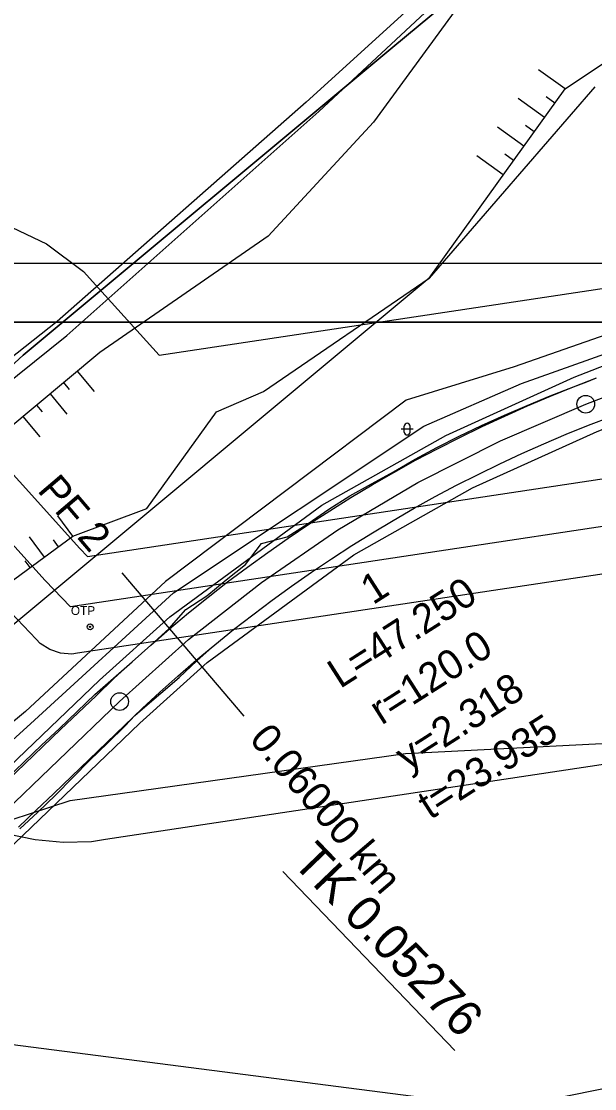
# Model space of a CAD drawing. Extents: x -555887 to -552101, y -1100251 to -1096546.
# Drawn here: x -554142.2 to -554093.6, y -1096835.8 to -1096745.2 of the extents above; entities that cross this region are included whole.
import ezdxf

# ---------------------------------------------------------------- set-up
doc = ezdxf.new("R2010")
doc.units = 0
for name, color, linetype in [('07_ELEKTRO', 7, 'Continuous'), ('07_OCH_P A POPISY TI', 7, 'Continuous'), ('07_PLYNOVOD', 7, 'Continuous'), ('PARCELY_cesty', 7, 'Continuous'), ('PARCELY_VHO', 7, 'Continuous'), ('POLYGONY_SITUACE_PF', 7, 'Continuous'), ('POLYGONY_SITUACE_PF_POPISY', 7, 'Continuous'), ('POLYGONY_SITUACE_PO', 7, 'Continuous'), ('ram_VC6', 7, 'Continuous'), ('vrstevnice', 7, 'Continuous'), ('ZSST', 7, 'Continuous'), ('zájem', 7, 'Continuous')]:
    doc.layers.add(name, color=color, linetype=linetype)

msp = doc.modelspace()

# ---------------------------------------------------------------- linework, layer by layer
msp.add_line((-554120.029, -1096817.373), (-554105.42, -1096832.587))
at = {"layer": '07_ELEKTRO'}
msp.add_lwpolyline([(-554384.81, -1096800.66), (-554151.09, -1096831.04), (-554101.03, -1096837.49), (-554021.9, -1096821.39), (-553942.87, -1096805.47), (-553853.137, -1096787.394)], dxfattribs=at)
at = {"layer": '07_OCH_P A POPISY TI'}
msp.add_lwpolyline([(-554055.983, -1096802.729), (-554135.075, -1096814.666), (-554136.263, -1096814.845), (-554138.666, -1096814.917), (-554141.06, -1096814.7), (-554143.411, -1096814.198), (-554145.685, -1096813.419), (-554147.849, -1096812.372), (-554149.872, -1096811.074), (-554151.726, -1096809.543), (-554152.554, -1096808.672), (-554154.859, -1096806.247), (-554161.448, -1096798.955), (-554220.684, -1096781.537), (-554190.007, -1096748.863), (-554147.376, -1096761.399), (-554147.37, -1096761.399), (-554143.595, -1096762.375), (-554140.08, -1096764.062), (-554136.957, -1096766.395), (-554135.65, -1096767.842), (-554130.516, -1096773.525), (-554061.917, -1096763.171)], dxfattribs=at)
msp.add_lwpolyline([(-554152.604, -1096784.878), (-554208.413, -1096768.467), (-554202.277, -1096761.933), (-554150.138, -1096777.264), (-554149.469, -1096777.303), (-554148.05, -1096777.984), (-554147.522, -1096778.568), (-554137.256, -1096789.931), (-554136.597, -1096790.624), (-554059.543, -1096778.994), (-553966.87, -1096765.174), (-553877.465, -1096751.856), (-553871.809, -1096750.966), (-553875.383, -1096759.627), (-553876.255, -1096759.764), (-553965.69, -1096773.086), (-554058.357, -1096786.906), (-554137.463, -1096798.845), (-554137.94, -1096798.917), (-554138.901, -1096798.83), (-554139.814, -1096798.517), (-554140.626, -1096797.996), (-554140.959, -1096797.646), (-554143.124, -1096795.369)], close=True, dxfattribs=at)
at = {"layer": '07_PLYNOVOD'}
msp.add_lwpolyline([(-553873.596, -1096755.297), (-553876.86, -1096755.81), (-553966.28, -1096769.13), (-554058.95, -1096782.95), (-554138.06, -1096794.89), (-554140.19, -1096792.65), (-554150.49, -1096781.25), (-554150.83, -1096781.23), (-554205.345, -1096765.2)], dxfattribs=at)
at = {"layer": 'PARCELY_cesty'}
for points in [[(-554174.9, -1096838.86), (-554167.64, -1096831.88), (-554135.583, -1096801.115), (-554129.606, -1096795.741), (-554116.704, -1096786.258), (-554106.195, -1096780.331), (-554095.284, -1096775.378), (-554029.882, -1096749.909), (-554024.308, -1096746.797), (-554020.974, -1096743.614), (-554018.176, -1096739.734), (-554005.148, -1096716.478), (-553996.738, -1096709.171), (-553992.165, -1096705.876), (-553986.987, -1096703.39), (-553981.451, -1096701.854), (-553975.732, -1096701.317), (-553970.007, -1096701.795), (-553964.395, -1096703.289), (-553952.141, -1096709.778)], [(-554168.999, -1096840.134), (-554132.179, -1096804.778), (-554126.446, -1096799.624), (-554113.985, -1096790.465), (-554103.93, -1096784.793), (-554093.342, -1096779.988), (-554027.746, -1096754.443), (-554021.315, -1096750.852), (-554017.188, -1096746.913), (-554013.953, -1096742.427), (-554001.212, -1096719.682), (-553993.63, -1096713.095), (-553989.602, -1096710.191), (-553985.223, -1096708.089), (-553980.542, -1096706.791), (-553975.706, -1096706.337), (-553970.865, -1096706.741), (-553966.232, -1096707.974), (-553954.851, -1096714.001)]]:
    msp.add_lwpolyline(points, dxfattribs=at)
at = {"layer": 'PARCELY_VHO'}
for points in [[(-554130.46, -1097180.06), (-554159.17, -1097101.34), (-554159.64, -1097082.93), (-554163.72, -1097067.19), (-554173.74, -1097050.79), (-554190.63, -1097034.96), (-554197.16, -1097028.05), (-554217.46, -1096987.98), (-554225.33, -1096977.64), (-554234.21, -1096944.26), (-554236.99, -1096909.92), (-554235.22, -1096898.62), (-554228.6, -1096882.13), (-554225.73, -1096869.26), (-554224.9, -1096864.61), (-554220.11, -1096846.63), (-554200.4, -1096831.93), (-554179.17, -1096807.62), (-554142.08, -1096773.53), (-554110.69, -1096747.36), (-554089.18, -1096729.49)], [(-554093.55, -1096750.72), (-554107.61, -1096766.97), (-554183.58, -1096830.32), (-554190.17, -1096868.02), (-554206.15, -1096921.51), (-554210.92, -1096940.13), (-554208.99, -1096958.65), (-554201.43, -1096978.3), (-554189.25, -1096999.78), (-554172.82, -1097024.19), (-554153.8, -1097046.73), (-554145.73, -1097061.02), (-554142.77, -1097083.92), (-554141.5, -1097107.04), (-554133.09, -1097133.96)]]:
    msp.add_lwpolyline(points, dxfattribs=at)
at = {"layer": 'POLYGONY_SITUACE_PF'}
for p, q in [((-554133.695, -1096792), (-554128.512, -1096798.094)), ((-554128.512, -1096798.094), (-554123.329, -1096804.188))]:
    msp.add_line(p, q, dxfattribs=at)
at = {"layer": 'POLYGONY_SITUACE_PO'}
for p, q in [((-554094.313, -1096777.683), (-554028.814, -1096752.176)), ((-554097.322, -1096776.98), (-554095.359, -1096776.195)), ((-554097.314, -1096776.999), (-554095.352, -1096776.214)), ((-554097.314, -1096776.999), (-554095.352, -1096776.214)), ((-554095.359, -1096776.195), (-554094.217, -1096775.769)), ((-554095.352, -1096776.214), (-554093.406, -1096775.452)), ((-554095.352, -1096776.214), (-554093.406, -1096775.452)), ((-554094.217, -1096775.769), (-554093.411, -1096775.439)), ((-554099.276, -1096777.788), (-554097.322, -1096776.98)), ((-554099.259, -1096777.828), (-554097.314, -1096776.999)), ((-554099.259, -1096777.828), (-554097.314, -1096776.999)), ((-554101.552, -1096780.78), (-554094.313, -1096777.683)), ((-554101.222, -1096778.616), (-554099.276, -1096777.788)), ((-554101.189, -1096778.688), (-554099.259, -1096777.828)), ((-554101.189, -1096778.688), (-554099.259, -1096777.828)), ((-554103.151, -1096779.484), (-554101.222, -1096778.616)), ((-554103.104, -1096779.582), (-554101.189, -1096778.688)), ((-554103.104, -1096779.582), (-554101.189, -1096778.688)), ((-554094.07, -1096779.471), (-554092.136, -1096778.713)), ((-554094.07, -1096779.471), (-554092.136, -1096778.713)), ((-554094.07, -1096779.471), (-554092.136, -1096778.713)), ((-554105.061, -1096780.394), (-554103.151, -1096779.484)), ((-554105.005, -1096780.507), (-554103.104, -1096779.582)), ((-554105.005, -1096780.507), (-554103.104, -1096779.582)), ((-554095.976, -1096780.234), (-554094.07, -1096779.471)), ((-554095.976, -1096780.234), (-554094.07, -1096779.471)), ((-554095.976, -1096780.234), (-554094.07, -1096779.471)), ((-554106.944, -1096781.36), (-554105.061, -1096780.394)), ((-554106.891, -1096781.462), (-554105.005, -1096780.507)), ((-554106.891, -1096781.462), (-554105.005, -1096780.507)), ((-554097.865, -1096781.038), (-554095.976, -1096780.234)), ((-554097.865, -1096781.038), (-554095.976, -1096780.234)), ((-554097.865, -1096781.038), (-554095.976, -1096780.234)), ((-554108.806, -1096782.364), (-554106.944, -1096781.36)), ((-554108.76, -1096782.449), (-554106.891, -1096781.462)), ((-554108.76, -1096782.449), (-554106.891, -1096781.462)), ((-554108.573, -1096784.344), (-554101.552, -1096780.78)), ((-554099.74, -1096781.874), (-554097.865, -1096781.038)), ((-554099.74, -1096781.874), (-554097.865, -1096781.038)), ((-554099.74, -1096781.874), (-554097.865, -1096781.038)), ((-554110.628, -1096783.438), (-554108.806, -1096782.364)), ((-554110.608, -1096783.475), (-554108.76, -1096782.449)), ((-554110.608, -1096783.475), (-554108.76, -1096782.449)), ((-554101.6, -1096782.742), (-554099.74, -1096781.874)), ((-554101.6, -1096782.742), (-554099.74, -1096781.874)), ((-554101.6, -1096782.742), (-554099.74, -1096781.874)), ((-554112.485, -1096784.453), (-554110.628, -1096783.438)), ((-554103.446, -1096783.641), (-554101.6, -1096782.742)), ((-554103.446, -1096783.641), (-554101.6, -1096782.742)), ((-554103.446, -1096783.641), (-554101.6, -1096782.742)), ((-554115.345, -1096788.361), (-554108.573, -1096784.344)), ((-554112.437, -1096784.533), (-554110.608, -1096783.475)), ((-554112.437, -1096784.533), (-554110.608, -1096783.475)), ((-554105.277, -1096784.568), (-554103.446, -1096783.641)), ((-554105.277, -1096784.568), (-554103.446, -1096783.641)), ((-554105.277, -1096784.568), (-554103.446, -1096783.641)), ((-554114.339, -1096785.475), (-554112.485, -1096784.453)), ((-554114.25, -1096785.62), (-554112.437, -1096784.533)), ((-554114.25, -1096785.62), (-554112.437, -1096784.533)), ((-554107.093, -1096785.527), (-554105.277, -1096784.568)), ((-554107.093, -1096785.527), (-554105.277, -1096784.568)), ((-554107.093, -1096785.527), (-554105.277, -1096784.568)), ((-554116.128, -1096786.606), (-554114.339, -1096785.475)), ((-554116.045, -1096786.736), (-554114.25, -1096785.62)), ((-554116.045, -1096786.736), (-554114.25, -1096785.62)), ((-554108.887, -1096786.523), (-554107.093, -1096785.527)), ((-554108.887, -1096786.523), (-554107.093, -1096785.527)), ((-554108.887, -1096786.523), (-554107.093, -1096785.527)), ((-554117.862, -1096787.82), (-554116.128, -1096786.606)), ((-554117.821, -1096787.883), (-554116.045, -1096786.736)), ((-554117.821, -1096787.883), (-554116.045, -1096786.736)), ((-554110.664, -1096787.551), (-554108.887, -1096786.523)), ((-554110.664, -1096787.551), (-554108.887, -1096786.523)), ((-554110.664, -1096787.551), (-554108.887, -1096786.523)), ((-554119.648, -1096788.955), (-554117.862, -1096787.82)), ((-554119.577, -1096789.059), (-554117.821, -1096787.883)), ((-554119.577, -1096789.059), (-554117.821, -1096787.883)), ((-554112.425, -1096788.607), (-554110.664, -1096787.551)), ((-554112.425, -1096788.607), (-554110.664, -1096787.551)), ((-554112.425, -1096788.607), (-554110.664, -1096787.551)), ((-554121.838, -1096792.814), (-554115.345, -1096788.361)), ((-554114.168, -1096789.69), (-554112.425, -1096788.607)), ((-554114.168, -1096789.69), (-554112.425, -1096788.607)), ((-554114.168, -1096789.69), (-554112.425, -1096788.607)), ((-554123.183, -1096791.291), (-554121.844, -1096789.518)), ((-554121.844, -1096789.518), (-554119.648, -1096788.955)), ((-554121.307, -1096790.274), (-554119.577, -1096789.059)), ((-554121.307, -1096790.274), (-554119.577, -1096789.059)), ((-554115.893, -1096790.804), (-554114.168, -1096789.69)), ((-554115.893, -1096790.804), (-554114.168, -1096789.69)), ((-554115.893, -1096790.804), (-554114.168, -1096789.69)), ((-554123.018, -1096791.514), (-554121.307, -1096790.274)), ((-554123.018, -1096791.514), (-554121.307, -1096790.274)), ((-554124.845, -1096792.604), (-554123.183, -1096791.291)), ((-554124.709, -1096792.782), (-554123.018, -1096791.514)), ((-554124.709, -1096792.782), (-554123.018, -1096791.514)), ((-554117.599, -1096791.947), (-554115.893, -1096790.804)), ((-554117.599, -1096791.947), (-554115.893, -1096790.804)), ((-554117.599, -1096791.947), (-554115.893, -1096790.804)), ((-554119.279, -1096793.127), (-554117.599, -1096791.947)), ((-554119.279, -1096793.127), (-554117.599, -1096791.947)), ((-554119.279, -1096793.127), (-554117.599, -1096791.947)), ((-554128.026, -1096797.683), (-554121.838, -1096792.814)), ((-554126.47, -1096793.963), (-554124.845, -1096792.604)), ((-554126.378, -1096794.079), (-554124.709, -1096792.782)), ((-554126.378, -1096794.079), (-554124.709, -1096792.782)), ((-554120.941, -1096794.332), (-554119.279, -1096793.127)), ((-554120.941, -1096794.332), (-554119.279, -1096793.127)), ((-554120.941, -1096794.332), (-554119.279, -1096793.127)), ((-554128.264, -1096795.113), (-554126.47, -1096793.963)), ((-554128.024, -1096795.405), (-554126.378, -1096794.079)), ((-554128.024, -1096795.405), (-554126.378, -1096794.079)), ((-554122.584, -1096795.562), (-554120.941, -1096794.332)), ((-554122.584, -1096795.562), (-554120.941, -1096794.332)), ((-554122.584, -1096795.562), (-554120.941, -1096794.332)), ((-554129.661, -1096796.742), (-554128.264, -1096795.113)), ((-554129.646, -1096796.761), (-554128.024, -1096795.405)), ((-554129.646, -1096796.761), (-554128.024, -1096795.405)), ((-554124.204, -1096796.822), (-554122.584, -1096795.562)), ((-554124.204, -1096796.822), (-554122.584, -1096795.562)), ((-554124.204, -1096796.822), (-554122.584, -1096795.562)), ((-554131.244, -1096798.144), (-554129.661, -1096796.742)), ((-554131.244, -1096798.144), (-554129.646, -1096796.761)), ((-554131.244, -1096798.144), (-554129.646, -1096796.761)), ((-554125.803, -1096798.11), (-554124.204, -1096796.822)), ((-554125.803, -1096798.11), (-554124.204, -1096796.822)), ((-554125.799, -1096798.116), (-554124.204, -1096796.822)), ((-554124.204, -1096796.822), (-554124.204, -1096796.822)), ((-554133.881, -1096802.947), (-554128.026, -1096797.683)), ((-554132.817, -1096799.556), (-554131.244, -1096798.144)), ((-554132.817, -1096799.556), (-554131.244, -1096798.144)), ((-554132.817, -1096799.556), (-554131.244, -1096798.144)), ((-554131.244, -1096798.144), (-554131.244, -1096798.144)), ((-554127.378, -1096799.427), (-554125.803, -1096798.11)), ((-554127.378, -1096799.427), (-554125.803, -1096798.11)), ((-554127.327, -1096799.487), (-554125.799, -1096798.116)), ((-554134.398, -1096800.961), (-554132.817, -1096799.556)), ((-554134.364, -1096800.996), (-554132.817, -1096799.556)), ((-554134.364, -1096800.996), (-554132.817, -1096799.556)), ((-554132.817, -1096799.556), (-554132.817, -1096799.556)), ((-554128.93, -1096800.771), (-554127.378, -1096799.427)), ((-554128.93, -1096800.771), (-554127.378, -1096799.427)), ((-554128.825, -1096800.89), (-554127.327, -1096799.487)), ((-554135.987, -1096802.335), (-554134.398, -1096800.961)), ((-554135.883, -1096802.443), (-554134.364, -1096800.996)), ((-554135.883, -1096802.443), (-554134.364, -1096800.996)), ((-554130.458, -1096802.142), (-554128.93, -1096800.771)), ((-554130.458, -1096802.142), (-554128.93, -1096800.771)), ((-554130.379, -1096802.228), (-554128.825, -1096800.89)), ((-554137.478, -1096803.789), (-554135.987, -1096802.335)), ((-554137.386, -1096803.886), (-554135.883, -1096802.443)), ((-554137.386, -1096803.886), (-554135.883, -1096802.443)), ((-554131.961, -1096803.541), (-554130.458, -1096802.142)), ((-554131.961, -1096803.541), (-554130.458, -1096802.142)), ((-554131.934, -1096803.569), (-554130.379, -1096802.228)), ((-554171.938, -1096839.49), (-554133.881, -1096802.947)), ((-554138.989, -1096805.224), (-554137.478, -1096803.789)), ((-554138.888, -1096805.329), (-554137.386, -1096803.886)), ((-554138.888, -1096805.329), (-554137.386, -1096803.886)), ((-554133.459, -1096804.967), (-554131.961, -1096803.541)), ((-554133.459, -1096804.967), (-554131.961, -1096803.541)), ((-554133.421, -1096805.006), (-554132.582, -1096804.132)), ((-554132.582, -1096804.132), (-554131.934, -1096803.569)), ((-554140.511, -1096806.647), (-554138.989, -1096805.224)), ((-554134.962, -1096806.41), (-554133.459, -1096804.967)), ((-554134.962, -1096806.41), (-554133.459, -1096804.967)), ((-554134.911, -1096806.463), (-554133.421, -1096805.006)), ((-554140.391, -1096806.772), (-554138.888, -1096805.329)), ((-554140.391, -1096806.772), (-554138.888, -1096805.329)), ((-554142.013, -1096808.091), (-554140.511, -1096806.647)), ((-554141.894, -1096808.215), (-554140.391, -1096806.772)), ((-554141.894, -1096808.215), (-554140.391, -1096806.772)), ((-554136.464, -1096807.853), (-554134.962, -1096806.41)), ((-554136.464, -1096807.853), (-554134.962, -1096806.41)), ((-554136.4, -1096807.92), (-554134.911, -1096806.463)), ((-554137.967, -1096809.296), (-554136.464, -1096807.853)), ((-554137.967, -1096809.296), (-554136.464, -1096807.853)), ((-554137.865, -1096809.403), (-554136.4, -1096807.92)), ((-554143.511, -1096809.538), (-554142.013, -1096808.091)), ((-554143.397, -1096809.657), (-554141.894, -1096808.215)), ((-554143.397, -1096809.657), (-554141.894, -1096808.215)), ((-554139.47, -1096810.739), (-554137.967, -1096809.296)), ((-554139.47, -1096810.739), (-554137.967, -1096809.296)), ((-554139.32, -1096810.895), (-554137.865, -1096809.403)), ((-554140.972, -1096812.182), (-554139.47, -1096810.739)), ((-554140.972, -1096812.182), (-554139.47, -1096810.739)), ((-554140.82, -1096812.341), (-554139.32, -1096810.895)), ((-554142.475, -1096813.625), (-554140.972, -1096812.182)), ((-554142.475, -1096813.625), (-554140.972, -1096812.182)), ((-554142.347, -1096813.759), (-554140.82, -1096812.341))]:
    msp.add_line(p, q, dxfattribs=at)
for centre in [(-554094.313, -1096777.683), (-554133.881, -1096802.947)]:
    msp.add_circle(centre, 0.75, dxfattribs=at)
at = {"layer": 'ram_VC6'}
for points in [[(-553956.64, -1096765.72), (-554313.64, -1096765.72), (-554313.64, -1097395.72), (-553956.64, -1097395.72)], [(-553961.64, -1096770.72), (-554308.64, -1096770.72), (-554308.64, -1097390.72), (-553961.64, -1097390.72)]]:
    msp.add_lwpolyline(points, close=True, dxfattribs=at)
for points in [[(-553956.64, -1096765.72), (-554313.64, -1096765.72), (-554313.64, -1097395.72), (-553956.64, -1097395.72), (-553956.64, -1096765.72)], [(-553956.64, -1096765.72), (-554313.64, -1096765.72), (-554313.64, -1097395.72), (-553956.64, -1097395.72), (-553956.64, -1096765.72)], [(-553961.64, -1097390.72), (-554308.64, -1097390.72), (-554308.64, -1096770.72), (-553961.64, -1096770.72), (-553961.64, -1097390.72)], [(-553961.64, -1097185.72), (-553961.64, -1097390.72), (-554308.64, -1097390.72), (-554308.64, -1096770.72), (-553961.64, -1096770.72), (-553961.64, -1096975.72), (-553961.64, -1097185.72)]]:
    msp.add_lwpolyline(points, dxfattribs=at)
at = {"layer": 'vrstevnice'}
msp.add_lwpolyline([(-554186.917, -1096852.504), (-554176.76, -1096838.392), (-554167.044, -1096826.485), (-554154.678, -1096816.784), (-554138.077, -1096811.339), (-554109.602, -1096807.348), (-554060.646, -1096804.854)], dxfattribs=at)
at = {"layer": 'ZSST'}
for p, q in [((-554096.06, -1096750.89), (-554098.309, -1096749.275)), ((-554097.81, -1096753.327), (-554100.059, -1096751.711)), ((-554096.935, -1096752.108), (-554097.684, -1096751.57)), ((-554099.56, -1096755.763), (-554101.809, -1096754.148)), ((-554098.685, -1096754.545), (-554099.434, -1096754.007)), ((-554101.31, -1096758.2), (-554103.56, -1096756.584)), ((-554100.435, -1096756.981), (-554101.184, -1096756.444)), ((-554137.484, -1096774.888), (-554136.048, -1096776.615)), ((-554138.637, -1096775.847), (-554138.159, -1096776.422)), ((-554139.79, -1096776.806), (-554138.354, -1096778.533)), ((-554140.944, -1096777.765), (-554140.466, -1096778.34)), ((-554142.097, -1096778.724), (-554140.661, -1096780.451)), ((-554108.968, -1096779.795), (-554109.968, -1096779.8)), ((-554109.717, -1096780.048), (-554109.719, -1096779.548)), ((-554109.217, -1096780.046), (-554109.219, -1096779.546)), ((-554137.85, -1096788.9), (-554139.117, -1096787.174)), ((-554140.269, -1096790.675), (-554141.535, -1096788.949)), ((-554139.059, -1096789.787), (-554139.481, -1096789.213)), ((-554141.478, -1096791.562), (-554141.9, -1096790.988))]:
    msp.add_line(p, q, dxfattribs=at)
for points in [[(-554033.94, -1096616.13), (-554019.7, -1096615.68), (-554008.44, -1096615.92), (-553999.47, -1096617.5), (-553992.56, -1096621), (-553998.3, -1096630.17), (-554001.93, -1096635.86), (-554012.41, -1096647.93), (-554034.27, -1096671.07), (-554048.8, -1096686.44), (-554064.97, -1096702.04), (-554080.32, -1096717.05), (-554100.36, -1096735.91), (-554118.04, -1096752.03), (-554139.18, -1096770.66), (-554158.37, -1096785.83), (-554170.29, -1096795.75)], [(-553994.69, -1096632.51), (-553999.94, -1096638.47), (-554007.1, -1096647.14), (-554018.02, -1096659.11), (-554026.93, -1096668.81), (-554036.73, -1096679.39), (-554047.18, -1096688.98), (-554054.53, -1096696.84), (-554065.01, -1096706.26), (-554066.26, -1096710.85), (-554074.23, -1096716.74), (-554082.99, -1096726.84), (-554094.5, -1096735.52), (-554104.33, -1096742.74), (-554112.34, -1096753.71), (-554121.28, -1096763.4), (-554135.55, -1096773.28), (-554146.41, -1096782.31), (-554157.06, -1096790.04), (-554164.85, -1096797.68), (-554174.97, -1096806.11), (-554182.37, -1096812.86), (-554188, -1096818.64)], [(-554252.3, -1096962.91), (-554251.89, -1096947.46), (-554254.33, -1096933.96), (-554258.67, -1096923.35), (-554264.63, -1096912.03), (-554266.17, -1096905.46), (-554264.87, -1096893.9), (-554261.55, -1096884.27), (-554256.75, -1096876.83), (-554246.08, -1096863.72), (-554231.7, -1096845.76), (-554223.08, -1096831.86), (-554218.37, -1096827.54), (-554210.29, -1096822.07), (-554198.72, -1096814.57), (-554189.47, -1096809.37), (-554178.38, -1096802.21), (-554170.29, -1096795.75), (-554158.02, -1096787.64), (-554138.36, -1096771.85), (-554116.97, -1096752.81), (-554099.76, -1096736.76), (-554079.01, -1096718.05)], [(-554009.12, -1096721.56), (-554015.18, -1096729.9), (-554024.59, -1096743.78), (-554029.87, -1096747.74), (-554036.85, -1096750.95), (-554054.31, -1096755.76), (-554076.78, -1096766.28), (-554100.4, -1096774.5), (-554109.57, -1096777.34), (-554130, -1096792.74), (-554141.88, -1096803.78), (-554155.75, -1096815.27)], [(-554184.86, -1096830.39), (-554169.31, -1096816.54), (-554152.93, -1096801.66), (-554146.23, -1096795.05), (-554137.85, -1096788.9), (-554131.58, -1096786.54), (-554125.65, -1096778.33), (-554121.66, -1096776.59), (-554107.61, -1096766.97), (-554096.06, -1096750.89), (-554088.18, -1096745.63)], [(-554160.46, -1096823.12), (-554154.41, -1096816.61), (-554141.11, -1096804.53), (-554129.31, -1096793.72), (-554108.05, -1096779.54), (-554099.77, -1096775.93), (-554076.23, -1096767.55), (-554053.62, -1096758.15), (-554036.85, -1096750.95)], [(-554226.18, -1096821.12), (-554151.09, -1096831.04), (-554101.03, -1096837.49), (-554021.9, -1096821.39), (-553942.87, -1096805.47)]]:
    msp.add_lwpolyline(points, dxfattribs=at)
for radius in [0.25, 0.05]:
    msp.add_circle((-554136.39, -1096796.6), radius, dxfattribs=at)
for centre, start, end in [((-554109.469, -1096779.547), 0.28648, 180.28648), ((-554109.467, -1096780.047), 180.28648, 0.28648)]:
    msp.add_arc(centre, 0.25, start, end, dxfattribs=at)
at = {"layer": 'zájem'}
for points in [[(-554089.18, -1096729.49), (-554110.69, -1096747.36), (-554142.08, -1096773.53), (-554179.17, -1096807.62), (-554205.78, -1096822.41), (-554208.2, -1096823.7), (-554225.08, -1096837.14), (-554235.5, -1096849), (-554251.97, -1096867.91), (-554264.55, -1096882.42), (-554265.7, -1096883.76), (-554272.88, -1096891.67), (-554281.79, -1096901.5), (-554289.93, -1096910.44), (-554329.92, -1096954.43), (-554333.96, -1096958.92), (-554536.43, -1097182.04)], [(-554536.43, -1097182.04), (-554333.96, -1096958.92), (-554329.92, -1096954.43), (-554289.93, -1096910.44), (-554281.79, -1096901.5), (-554272.88, -1096891.67), (-554265.7, -1096883.76), (-554264.55, -1096882.42), (-554251.97, -1096867.91), (-554235.5, -1096849), (-554225.08, -1096837.14), (-554208.2, -1096823.7), (-554205.78, -1096822.41), (-554179.17, -1096807.62), (-554142.08, -1096773.53), (-554110.69, -1096747.36), (-554089.18, -1096729.49)]]:
    msp.add_lwpolyline(points, dxfattribs=at)

# ---------------------------------------------------------------- texts
for s, height, rotation, p in [('L=47.250', 2.5, 32.55743, (-554115.169, -1096801.893)), ('1', 2.5, 32.55743, (-554112.372, -1096794.768)), ('r=120.0', 2.5, 32.55743, (-554111.646, -1096804.983)), ('y=2.318', 2.5, 32.55743, (-554109.435, -1096808.91)), ('t=23.935', 2.5, 32.55743, (-554107.515, -1096813.024)), ('TK 0.05276', 3, 313.83759, (-554119.308, -1096816.68))]:
    msp.add_text(s, height=height, rotation=rotation).set_placement(p)
at = {"layer": 'POLYGONY_SITUACE_PF_POPISY'}
for s, p in [('PF 2', (-554140.936, -1096785.03)), ('0.06000 km', (-554122.955, -1096806.171))]:
    msp.add_text(s, height=2.5, rotation=310.38144, dxfattribs=at).set_placement(p)
at = {"layer": 'ZSST'}
msp.add_text('OTP', height=0.75, dxfattribs=at).set_placement((-554138.019, -1096795.586))

doc.saveas('drawing.dxf')
